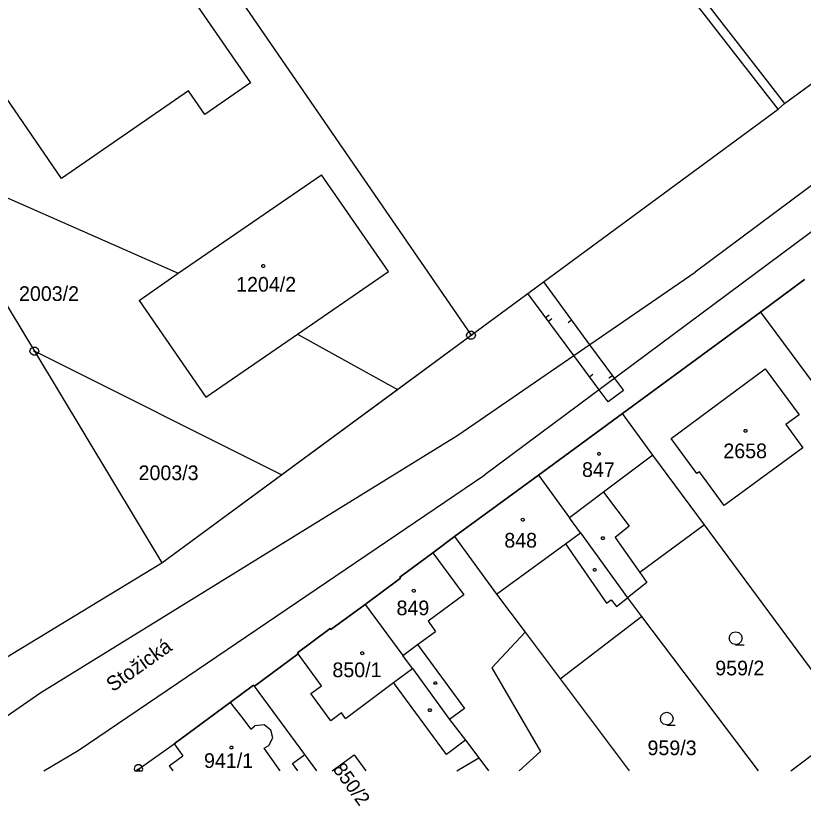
# Model space of a CAD drawing. Extents: x -777309 to -774195, y -1144706 to -1143600.
# Drawn here: x -775406.9 to -775315.7, y -1144704.1 to -1144612.5 of the extents above; entities that cross this region are included whole.
import ezdxf

# ---------------------------------------------------------------- set-up
doc = ezdxf.new("R2010")
doc.units = 0
for name, color, linetype in [('1', 7, 'Continuous'), ('11', 7, 'Continuous'), ('12', 7, 'Continuous'), ('13', 7, 'Continuous'), ('2', 7, 'Continuous'), ('3', 7, 'Continuous'), ('4', 7, 'Continuous'), ('5', 7, 'Continuous'), ('7', 7, 'Continuous'), ('8', 7, 'Continuous')]:
    doc.layers.add(name, color=color, linetype=linetype)

msp = doc.modelspace()

# ---------------------------------------------------------------- linework, layer by layer
at = {"layer": '1'}
for p, q in [((-775318.59, -1144623.31), (-775388.65, -1144533.19)), ((-775401.66, -1144631.36), (-775446.18, -1144566.73)), ((-775317.85, -1144622.66), (-775257.86, -1144578.79)), ((-775383.06, -1144607.52), (-775354.18, -1144649.53)), ((-775386.77, -1144610.08), (-775379.73, -1144620.28)), ((-775379.73, -1144620.28), (-775385.03, -1144623.93)), ((-775386.91, -1144621.19), (-775401.66, -1144631.36)), ((-775385.03, -1144623.93), (-775386.91, -1144621.19)), ((-775318.59, -1144623.31), (-775317.85, -1144622.66)), ((-775354.18, -1144649.53), (-775318.59, -1144623.31)), ((-775418.26, -1144629.06), (-775404.79, -1144651.38)), ((-775418.26, -1144629.06), (-775388.11, -1144642.34)), ((-775388.11, -1144642.34), (-775371.51, -1144630.92)), ((-775363.74, -1144642.14), (-775371.51, -1144630.92)), ((-775392.66, -1144645.48), (-775388.11, -1144642.34)), ((-775374.28, -1144649.4), (-775363.74, -1144642.14)), ((-775315.54, -1144643.07), (-775320.64, -1144646.86)), ((-775392.66, -1144645.48), (-775384.92, -1144656.72)), ((-775320.64, -1144646.86), (-775336.62, -1144658.59)), ((-775320.64, -1144646.86), (-775308.02, -1144663.87)), ((-775384.92, -1144656.72), (-775374.28, -1144649.4)), ((-775374.28, -1144649.4), (-775362.7, -1144655.81)), ((-775362.7, -1144655.81), (-775354.18, -1144649.53)), ((-775404.79, -1144651.38), (-775390, -1144675.91)), ((-775376.15, -1144665.71), (-775404.79, -1144651.38)), ((-775330.99, -1144661.5), (-775320.09, -1144653.43)), ((-775320.09, -1144653.43), (-775316.14, -1144658.76)), ((-775376.15, -1144665.71), (-775362.7, -1144655.81)), ((-775336.62, -1144658.59), (-775346.37, -1144665.74)), ((-775333.09, -1144663.41), (-775336.62, -1144658.59)), ((-775316.14, -1144658.76), (-775317.71, -1144659.89)), ((-775317.71, -1144659.89), (-775315.73, -1144662.59)), ((-775328, -1144665.57), (-775330.99, -1144661.5)), ((-775315.73, -1144662.59), (-775324.83, -1144669.25)), ((-775327.13, -1144671.49), (-775333.09, -1144663.41)), ((-775390, -1144675.91), (-775376.15, -1144665.71)), ((-775346.37, -1144665.74), (-775356.08, -1144672.87)), ((-775346.37, -1144665.74), (-775342.76, -1144670.71)), ((-775327.71, -1144665.35), (-775328, -1144665.57)), ((-775324.83, -1144669.25), (-775327.71, -1144665.35)), ((-775341.51, -1144672.44), (-775342.76, -1144670.71)), ((-775327.13, -1144671.49), (-775334.63, -1144677.03)), ((-775310, -1144694.69), (-775327.13, -1144671.49)), ((-775356.08, -1144672.87), (-775358.61, -1144674.74)), ((-775356.08, -1144672.87), (-775351.23, -1144679.52)), ((-775341.51, -1144672.44), (-775336.05, -1144679.96)), ((-775358.61, -1144674.74), (-775362.44, -1144677.57)), ((-775407.43, -1144686.48), (-775390, -1144675.91)), ((-775362.35, -1144677.69), (-775366.45, -1144680.72)), ((-775362.44, -1144677.57), (-775362.35, -1144677.69)), ((-775334.63, -1144677.03), (-775333.82, -1144678.19)), ((-775333.82, -1144678.19), (-775336.05, -1144679.96)), ((-775351.23, -1144679.52), (-775347.92, -1144683.93)), ((-775336.05, -1144679.96), (-775334.42, -1144682.11)), ((-775366.45, -1144680.72), (-775370.42, -1144683.65)), ((-775366.45, -1144680.72), (-775362.08, -1144686.63)), ((-775343.85, -1144689.36), (-775334.42, -1144682.11)), ((-775334.42, -1144682.11), (-775320.907, -1144700)), ((-775370.51, -1144683.53), (-775374.31, -1144686.34)), ((-775370.42, -1144683.65), (-775370.51, -1144683.53)), ((-775347.92, -1144683.93), (-775351.75, -1144688.06)), ((-775347.92, -1144683.93), (-775343.85, -1144689.36)), ((-775374.22, -1144686.46), (-775379.29, -1144690.21)), ((-775374.31, -1144686.34), (-775374.22, -1144686.46)), ((-775360.98, -1144688.14), (-775362.08, -1144686.63)), ((-775360.98, -1144688.14), (-775356.66, -1144694.06)), ((-775351.75, -1144688.06), (-775346.12, -1144697.79)), ((-775343.85, -1144689.36), (-775335.858, -1144700)), ((-775379.38, -1144690.09), (-775382.08, -1144692.08)), ((-775379.29, -1144690.21), (-775379.38, -1144690.09)), ((-775373.46, -1144698.11), (-775379.29, -1144690.21)), ((-775382.08, -1144692.08), (-775388.6, -1144696.9)), ((-775356.66, -1144694.06), (-775354.83, -1144696.45)), ((-775317.121, -1144700), (-775310, -1144694.69)), ((-775392.72, -1144699.82), (-775388.6, -1144696.9)), ((-775354.83, -1144696.45), (-775353.26, -1144698.52)), ((-775346.12, -1144697.79), (-775348.612, -1144700)), ((-775372.068, -1144700), (-775373.46, -1144698.11)), ((-775370.272, -1144700), (-775367.72, -1144698.18)), ((-775367.72, -1144698.18), (-775366.385, -1144700)), ((-775355.826, -1144700), (-775353.26, -1144698.52)), ((-775353.26, -1144698.52), (-775352.138, -1144700)), ((-775392.72, -1144699.82), (-775393.004, -1144700)), ((-775392.72, -1144699.82), (-775392.588, -1144700))]:
    msp.add_line(p, q, dxfattribs=at)
msp.add_lwpolyline([(-775374.273, -1144700), (-775374.89, -1144699.15), (-775373.46, -1144698.11)], dxfattribs=at)
at = {"layer": '11'}
for points in [[(-775428.932, -1144700), (-775407.43, -1144686.48), (-775390, -1144675.91), (-775354.18, -1144649.53), (-775318.59, -1144623.31), (-775317.85, -1144622.66), (-775257.86, -1144578.79), (-775246.07, -1144570.05), (-775235.05, -1144561.78), (-775230.93, -1144558.83), (-775228.56, -1144557.06), (-775225.17, -1144558.7), (-775210.47, -1144547.88), (-775189.95, -1144532.5), (-775159.15, -1144509.7)], [(-775393.004, -1144700), (-775392.72, -1144699.82), (-775388.6, -1144696.9), (-775382.08, -1144692.08), (-775379.38, -1144690.09), (-775379.29, -1144690.21), (-775374.22, -1144686.46), (-775374.31, -1144686.34), (-775370.51, -1144683.53), (-775370.42, -1144683.65), (-775366.45, -1144680.72), (-775362.35, -1144677.69), (-775362.44, -1144677.57), (-775358.61, -1144674.74), (-775356.08, -1144672.87), (-775346.37, -1144665.74), (-775336.62, -1144658.59), (-775320.64, -1144646.86), (-775315.54, -1144643.07)]]:
    msp.add_lwpolyline(points, dxfattribs=at)
at = {"layer": '12'}
for p, q in [((-775384.93, -1144536.07), (-775317.85, -1144622.66)), ((-775401.66, -1144631.36), (-775446.18, -1144566.73)), ((-775317.85, -1144622.66), (-775257.86, -1144578.79)), ((-775386.77, -1144610.08), (-775379.73, -1144620.28)), ((-775379.73, -1144620.28), (-775385.03, -1144623.93)), ((-775386.91, -1144621.19), (-775401.66, -1144631.36)), ((-775385.03, -1144623.93), (-775386.91, -1144621.19)), ((-775388.11, -1144642.34), (-775371.51, -1144630.92)), ((-775363.74, -1144642.14), (-775371.51, -1144630.92)), ((-775392.66, -1144645.48), (-775388.11, -1144642.34)), ((-775374.28, -1144649.4), (-775363.74, -1144642.14)), ((-775392.66, -1144645.48), (-775384.92, -1144656.72)), ((-775384.92, -1144656.72), (-775374.28, -1144649.4)), ((-775330.99, -1144661.5), (-775320.09, -1144653.43)), ((-775320.09, -1144653.43), (-775316.14, -1144658.76)), ((-775336.62, -1144658.59), (-775346.37, -1144665.74)), ((-775333.09, -1144663.41), (-775336.62, -1144658.59)), ((-775316.14, -1144658.76), (-775317.71, -1144659.89)), ((-775317.71, -1144659.89), (-775315.73, -1144662.59)), ((-775328, -1144665.57), (-775330.99, -1144661.5)), ((-775315.73, -1144662.59), (-775324.83, -1144669.25)), ((-775333.09, -1144663.41), (-775338.83, -1144667.73)), ((-775346.37, -1144665.74), (-775356.08, -1144672.87)), ((-775346.37, -1144665.74), (-775342.76, -1144670.71)), ((-775346.37, -1144665.74), (-775342.76, -1144670.71)), ((-775327.71, -1144665.35), (-775328, -1144665.57)), ((-775324.83, -1144669.25), (-775327.71, -1144665.35)), ((-775338.83, -1144667.73), (-775342.76, -1144670.71)), ((-775341.51, -1144672.44), (-775342.76, -1144670.71)), ((-775356.08, -1144672.87), (-775351.23, -1144679.52)), ((-775343.22, -1144673.69), (-775341.51, -1144672.44)), ((-775351.23, -1144679.52), (-775343.22, -1144673.69)), ((-775358.61, -1144674.74), (-775362.44, -1144677.57)), ((-775358.61, -1144674.74), (-775355.03, -1144679.61)), ((-775362.35, -1144677.69), (-775366.45, -1144680.72)), ((-775362.44, -1144677.57), (-775362.35, -1144677.69)), ((-775355.03, -1144679.61), (-775359.16, -1144682.65)), ((-775366.45, -1144680.72), (-775370.42, -1144683.65)), ((-775366.45, -1144680.72), (-775362.08, -1144686.63)), ((-775366.45, -1144680.72), (-775362.08, -1144686.63)), ((-775359.16, -1144682.65), (-775358.28, -1144683.85)), ((-775370.51, -1144683.53), (-775374.31, -1144686.34)), ((-775370.42, -1144683.65), (-775370.51, -1144683.53)), ((-775360.37, -1144685.38), (-775358.28, -1144683.85)), ((-775362.08, -1144686.63), (-775360.37, -1144685.38)), ((-775374.31, -1144686.34), (-775374.22, -1144686.46)), ((-775371.53, -1144690.15), (-775374.22, -1144686.46)), ((-775360.98, -1144688.14), (-775362.08, -1144686.63)), ((-775363.18, -1144689.79), (-775360.98, -1144688.14)), ((-775372.75, -1144691.04), (-775371.53, -1144690.15)), ((-775368.74, -1144693.95), (-775363.18, -1144689.79)), ((-775370.43, -1144694.21), (-775372.75, -1144691.04)), ((-775382.08, -1144692.08), (-775388.6, -1144696.9)), ((-775382.08, -1144692.08), (-775380.79, -1144693.76)), ((-775369.21, -1144693.31), (-775370.43, -1144694.21)), ((-775368.74, -1144693.95), (-775369.21, -1144693.31)), ((-775380.79, -1144693.76), (-775379.69, -1144695.19)), ((-775379.69, -1144695.19), (-775379.25, -1144694.81)), ((-775378.15, -1144694.7), (-775379.25, -1144694.81)), ((-775377.38, -1144695.3), (-775378.15, -1144694.7)), ((-775377.17, -1144696.21), (-775377.38, -1144695.3)), ((-775388.6, -1144696.9), (-775387.59, -1144698.27)), ((-775378.14, -1144697.38), (-775377.63, -1144697.08)), ((-775377.63, -1144697.08), (-775377.17, -1144696.21)), ((-775376.305, -1144700), (-775378.14, -1144697.38)), ((-775389.17, -1144699.43), (-775387.59, -1144698.27)), ((-775372.068, -1144700), (-775373.46, -1144698.11)), ((-775370.272, -1144700), (-775367.72, -1144698.18)), ((-775367.72, -1144698.18), (-775366.385, -1144700)), ((-775389.17, -1144699.43), (-775388.749, -1144700))]:
    msp.add_line(p, q, dxfattribs=at)
msp.add_lwpolyline([(-775374.273, -1144700), (-775374.89, -1144699.15), (-775373.46, -1144698.11)], dxfattribs=at)
at = {"layer": '13'}
for p, q in [((-775347.58, -1144644.67), (-775345.79, -1144643.35)), ((-775345.79, -1144643.35), (-775340.44, -1144650.62)), ((-775342.27, -1144651.88), (-775347.58, -1144644.67)), ((-775345.532, -1144647.451), (-775345.129, -1144647.155)), ((-775345.204, -1144647.897), (-775344.801, -1144647.6)), ((-775342.53, -1144647.78), (-775342.933, -1144648.076)), ((-775342.53, -1144647.78), (-775342.933, -1144648.076)), ((-775340.44, -1144650.62), (-775337.56, -1144654.53)), ((-775339.33, -1144655.86), (-775342.27, -1144651.88)), ((-775340.456, -1144654.336), (-775340.054, -1144654.039)), ((-775337.787, -1144654.222), (-775338.19, -1144654.52)), ((-775337.56, -1144654.53), (-775336.51, -1144655.95)), ((-775338.3, -1144657.26), (-775339.33, -1144655.86)), ((-775336.51, -1144655.95), (-775338.3, -1144657.26))]:
    msp.add_line(p, q, dxfattribs=at)
msp.add_lwpolyline([(-775345.79, -1144643.35), (-775340.44, -1144650.62), (-775337.56, -1144654.53), (-775336.51, -1144655.95), (-775338.3, -1144657.26), (-775339.33, -1144655.86), (-775342.27, -1144651.88), (-775347.58, -1144644.67)], close=True, dxfattribs=at)
at = {"layer": '3'}
for points in [[(-775323.5, -1144685.38), (-775323.88, -1144685.28), (-775324.15, -1144685.01), (-775324.25, -1144684.64), (-775324.15, -1144684.27), (-775323.88, -1144684), (-775323.51, -1144683.9), (-775323.14, -1144684), (-775322.87, -1144684.27), (-775322.77, -1144684.65), (-775322.87, -1144685.03), (-775323.14, -1144685.3), (-775323.52, -1144685.4), (-775322.52, -1144685.4)], [(-775331.48, -1144694.7), (-775331.86, -1144694.6), (-775332.13, -1144694.33), (-775332.23, -1144693.96), (-775332.13, -1144693.59), (-775331.86, -1144693.32), (-775331.49, -1144693.22), (-775331.12, -1144693.32), (-775330.85, -1144693.59), (-775330.75, -1144693.97), (-775330.85, -1144694.35), (-775331.12, -1144694.62), (-775331.5, -1144694.72), (-775330.5, -1144694.72)]]:
    msp.add_lwpolyline(points, dxfattribs=at)
at = {"layer": '4'}
for p, q in [((-775384.93, -1144536.07), (-775317.85, -1144622.66)), ((-775219.39, -1144566.53), (-775352.58, -1144665.72)), ((-775269.86, -1144598.82), (-775328.21, -1144642.2)), ((-775355.7, -1144661.12), (-775328.21, -1144642.2)), ((-775404.05, -1144690.93), (-775355.7, -1144661.12)), ((-775333.09, -1144663.41), (-775338.83, -1144667.73)), ((-775399.73, -1144697.66), (-775352.58, -1144665.72)), ((-775338.83, -1144667.73), (-775342.76, -1144670.71)), ((-775338.83, -1144667.73), (-775335.84, -1144671.67)), ((-775335.84, -1144671.67), (-775337.49, -1144672.96)), ((-775343.22, -1144673.69), (-775341.51, -1144672.44)), ((-775337.49, -1144672.96), (-775334.63, -1144677.03)), ((-775351.23, -1144679.52), (-775343.22, -1144673.69)), ((-775343.22, -1144673.69), (-775338.46, -1144680.6)), ((-775358.61, -1144674.74), (-775355.03, -1144679.61)), ((-775355.03, -1144679.61), (-775359.16, -1144682.65)), ((-775338.46, -1144680.6), (-775337.93, -1144680.18)), ((-775337.93, -1144680.18), (-775337.31, -1144680.96)), ((-775337.31, -1144680.96), (-775336.05, -1144679.96)), ((-775359.16, -1144682.65), (-775358.28, -1144683.85)), ((-775360.37, -1144685.38), (-775358.28, -1144683.85)), ((-775362.08, -1144686.63), (-775360.37, -1144685.38)), ((-775360.37, -1144685.38), (-775354.95, -1144692.81)), ((-775371.53, -1144690.15), (-775374.22, -1144686.46)), ((-775363.18, -1144689.79), (-775360.98, -1144688.14)), ((-775372.75, -1144691.04), (-775371.53, -1144690.15)), ((-775368.74, -1144693.95), (-775363.18, -1144689.79)), ((-775357.01, -1144698.12), (-775363.18, -1144689.79)), ((-775417.147, -1144700), (-775404.05, -1144690.93)), ((-775370.43, -1144694.21), (-775372.75, -1144691.04)), ((-775382.08, -1144692.08), (-775380.79, -1144693.76)), ((-775369.21, -1144693.31), (-775370.43, -1144694.21)), ((-775368.74, -1144693.95), (-775369.21, -1144693.31)), ((-775354.95, -1144692.81), (-775356.66, -1144694.06)), ((-775380.79, -1144693.76), (-775379.69, -1144695.19)), ((-775379.69, -1144695.19), (-775379.25, -1144694.81)), ((-775378.15, -1144694.7), (-775379.25, -1144694.81)), ((-775377.38, -1144695.3), (-775378.15, -1144694.7)), ((-775377.17, -1144696.21), (-775377.38, -1144695.3)), ((-775388.6, -1144696.9), (-775387.59, -1144698.27)), ((-775378.14, -1144697.38), (-775377.63, -1144697.08)), ((-775377.63, -1144697.08), (-775377.17, -1144696.21)), ((-775354.83, -1144696.45), (-775357.01, -1144698.12)), ((-775403.681, -1144700), (-775399.73, -1144697.66)), ((-775376.305, -1144700), (-775378.14, -1144697.38)), ((-775389.17, -1144699.43), (-775387.59, -1144698.27)), ((-775389.17, -1144699.43), (-775388.749, -1144700))]:
    msp.add_line(p, q, dxfattribs=at)
at = {"layer": '5'}
for points in [[(-775378.26, -1144641.33), (-775378.16, -1144641.35), (-775378.11, -1144641.44), (-775378.09, -1144641.5), (-775378.11, -1144641.59), (-775378.19, -1144641.66), (-775378.26, -1144641.67), (-775378.35, -1144641.64), (-775378.41, -1144641.58), (-775378.43, -1144641.5), (-775378.41, -1144641.41), (-775378.33, -1144641.34)], [(-775322.37, -1144660.44), (-775322.27, -1144660.46), (-775322.22, -1144660.55), (-775322.2, -1144660.61), (-775322.22, -1144660.7), (-775322.3, -1144660.77), (-775322.37, -1144660.78), (-775322.46, -1144660.75), (-775322.52, -1144660.69), (-775322.54, -1144660.61), (-775322.52, -1144660.52), (-775322.44, -1144660.45)], [(-775339.35, -1144663.1), (-775339.25, -1144663.12), (-775339.2, -1144663.21), (-775339.18, -1144663.27), (-775339.2, -1144663.36), (-775339.28, -1144663.43), (-775339.35, -1144663.44), (-775339.44, -1144663.41), (-775339.5, -1144663.35), (-775339.52, -1144663.27), (-775339.5, -1144663.18), (-775339.42, -1144663.11)], [(-775348.19, -1144670.74), (-775348.09, -1144670.76), (-775348.04, -1144670.85), (-775348.02, -1144670.91), (-775348.04, -1144671), (-775348.12, -1144671.07), (-775348.19, -1144671.08), (-775348.28, -1144671.05), (-775348.34, -1144670.99), (-775348.36, -1144670.91), (-775348.34, -1144670.82), (-775348.26, -1144670.75)], [(-775338.81, -1144672.9), (-775338.72, -1144673.05), (-775338.81, -1144673.2), (-775338.99, -1144673.2), (-775339.08, -1144673.05), (-775338.99, -1144672.9)], [(-775339.76, -1144676.56), (-775339.67, -1144676.71), (-775339.76, -1144676.86), (-775339.94, -1144676.86), (-775340.03, -1144676.71), (-775339.94, -1144676.56)], [(-775360.82, -1144678.97), (-775360.72, -1144678.99), (-775360.67, -1144679.08), (-775360.65, -1144679.14), (-775360.67, -1144679.23), (-775360.75, -1144679.3), (-775360.82, -1144679.31), (-775360.91, -1144679.28), (-775360.97, -1144679.22), (-775360.99, -1144679.14), (-775360.97, -1144679.05), (-775360.89, -1144678.98)], [(-775366.79, -1144686.22), (-775366.69, -1144686.24), (-775366.64, -1144686.33), (-775366.62, -1144686.39), (-775366.64, -1144686.48), (-775366.72, -1144686.55), (-775366.79, -1144686.56), (-775366.88, -1144686.53), (-775366.94, -1144686.47), (-775366.96, -1144686.39), (-775366.94, -1144686.3), (-775366.86, -1144686.23)], [(-775358.22, -1144689.69), (-775358.13, -1144689.84), (-775358.22, -1144689.99), (-775358.4, -1144689.99), (-775358.49, -1144689.84), (-775358.4, -1144689.69)], [(-775358.86, -1144692.85), (-775358.77, -1144693), (-775358.86, -1144693.15), (-775359.04, -1144693.15), (-775359.13, -1144693), (-775359.04, -1144692.85)], [(-775381.95, -1144697.14), (-775381.85, -1144697.16), (-775381.8, -1144697.25), (-775381.78, -1144697.31), (-775381.8, -1144697.4), (-775381.88, -1144697.47), (-775381.95, -1144697.48), (-775382.04, -1144697.45), (-775382.1, -1144697.39), (-775382.12, -1144697.31), (-775382.1, -1144697.22), (-775382.02, -1144697.15)]]:
    msp.add_lwpolyline(points, close=True, dxfattribs=at)
at = {"layer": '8'}
for p, q in [((-775354.3, -1144649.53), (-775354.06, -1144649.53)), ((-775404.91, -1144651.38), (-775404.67, -1144651.38)), ((-775392.84, -1144699.82), (-775392.6, -1144699.82)), ((-775393.164, -1144700), (-775392.286, -1144700))]:
    msp.add_line(p, q, dxfattribs=at)
for points in [[(-775354.03, -1144649.05), (-775353.78, -1144649.23), (-775353.68, -1144649.52), (-775353.78, -1144649.81), (-775354.03, -1144649.99), (-775354.34, -1144649.99), (-775354.59, -1144649.81), (-775354.69, -1144649.52), (-775354.59, -1144649.23), (-775354.34, -1144649.05)], [(-775404.64, -1144650.9), (-775404.39, -1144651.08), (-775404.29, -1144651.37), (-775404.39, -1144651.66), (-775404.64, -1144651.84), (-775404.95, -1144651.84), (-775405.2, -1144651.66), (-775405.3, -1144651.37), (-775405.2, -1144651.08), (-775404.95, -1144650.9)]]:
    msp.add_lwpolyline(points, close=True, dxfattribs=at)
msp.add_lwpolyline([(-775392.286, -1144700), (-775392.22, -1144699.81), (-775392.32, -1144699.52), (-775392.57, -1144699.34), (-775392.88, -1144699.34), (-775393.13, -1144699.52), (-775393.23, -1144699.81), (-775393.164, -1144700)], dxfattribs=at)

# ---------------------------------------------------------------- texts
at = {"layer": '2'}
for s, p in [('1204/2', (-775381.407, -1144644.47)), ('2003/2', (-775406.57, -1144645.55)), ('2658', (-775324.933, -1144663.78)), ('2003/3', (-775392.714, -1144666.32)), ('847', (-775341.313, -1144665.95)), ('848', (-775350.323, -1144674.14)), ('849', (-775362.813, -1144681.98)), ('850/1', (-775370.246, -1144689.16)), ('959/2', (-775325.873, -1144688.95)), ('959/3', (-775333.723, -1144698.2)), ('941/1', (-775385.127, -1144699.68))]:
    msp.add_text(s, height=1.7, dxfattribs=at).set_placement(p)
msp.add_text('850/2', height=1.62, rotation=306.01676, dxfattribs=at).set_placement((-775370.271, -1144699.82))
at = {"layer": '7'}
msp.add_text('Stožická', height=1.7, rotation=35.40879, dxfattribs=at).set_placement((-775395.696, -1144690.932))

doc.saveas('drawing.dxf')
